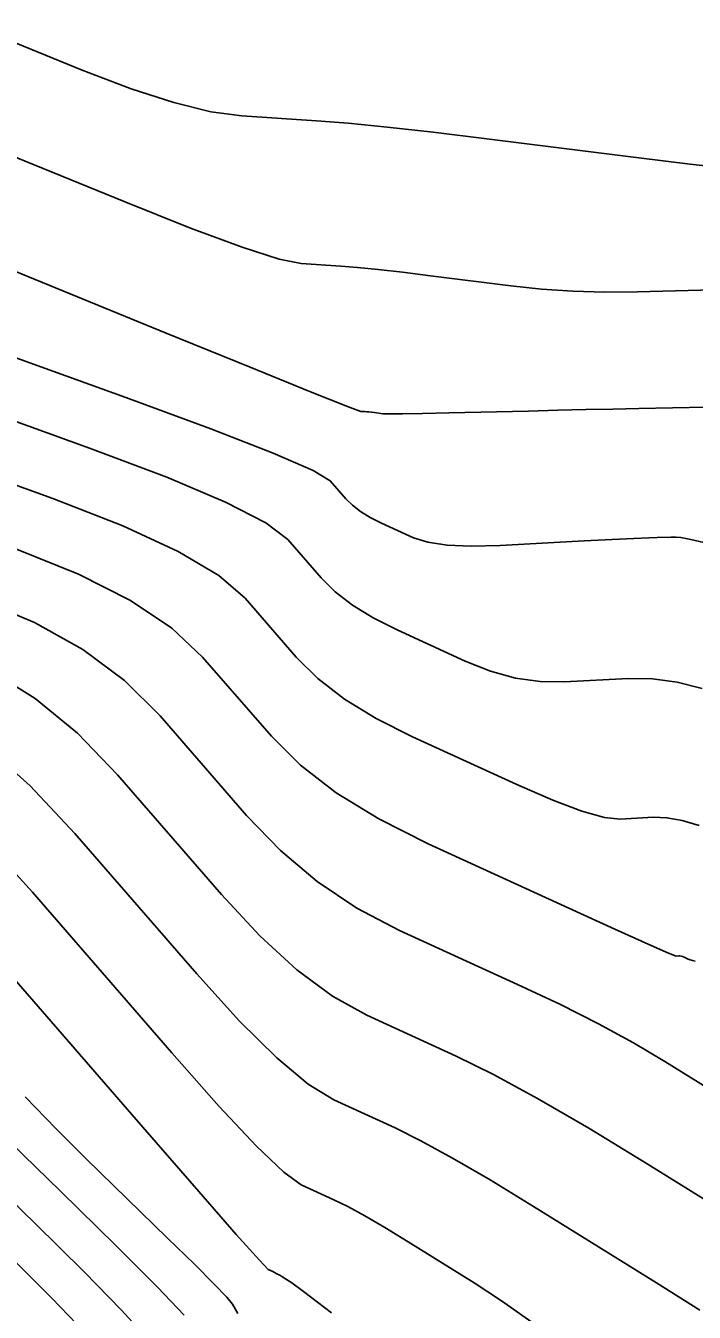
# Model space of a CAD drawing. Extents: x 2082232 to 2083549, y 592624 to 593832.
# Drawn here: x 2082389.68 to 2082406.9, y 592960.57 to 592993.74 of the extents above; entities that cross this region are included whole.
import ezdxf

# ---------------------------------------------------------------- set-up
doc = ezdxf.new("R2010")
doc.units = 0
doc.layers.add('DT_X_Contour_Major', color=7, linetype='Continuous')
doc.layers.add('DT_X_Contour_Minor', color=7, linetype='Continuous')

msp = doc.modelspace()

# ---------------------------------------------------------------- linework, layer by layer
at = {"layer": 'DT_X_Contour_Major'}
for points in [[(2082386.72, 592988.499), (2082393.297, 592985.815), (2082395.46, 592984.934), (2082397.016, 592984.304), (2082397.967, 592983.925), (2082398.31, 592983.797), (2082398.418, 592983.79), (2082398.463, 592983.786), (2082398.52, 592983.781), (2082398.586, 592983.773), (2082398.663, 592983.764), (2082398.883, 592983.736), (2082399.051, 592983.73), (2082399.39, 592983.731), (2082399.901, 592983.739), (2082400.584, 592983.755), (2082402.633, 592983.806), (2082403.386, 592983.825), (2082404.111, 592983.842), (2082404.808, 592983.856), (2082405.475, 592983.869), (2082407.216, 592983.902)], [(2082388.502, 592978.942), (2082389.904, 592978.353), (2082391.144, 592977.657), (2082392.223, 592976.855), (2082393.139, 592975.946), (2082395.365, 592973.381), (2082396.238, 592972.474), (2082397.187, 592971.677), (2082398.212, 592970.991), (2082399.313, 592970.414), (2082402.35, 592969.025), (2082403.441, 592968.51), (2082404.439, 592968.006), (2082405.341, 592967.515), (2082406.15, 592967.036), (2082408.18, 592965.773)], [(2082389.665, 592966.122), (2082390.458, 592965.296), (2082391.244, 592964.514), (2082393.331, 592962.484), (2082394.022, 592961.807), (2082394.532, 592961.298), (2082394.858, 592960.956), (2082395.003, 592960.782), (2082395.146, 592960.541)]]:
    msp.add_lwpolyline(points, dxfattribs=at)
at = {"layer": 'DT_X_Contour_Minor'}
for points in [[(2082387.574, 592994.049), (2082391.134, 592992.596), (2082392.392, 592992.114), (2082393.497, 592991.756), (2082394.449, 592991.522), (2082395.247, 592991.413), (2082397.172, 592991.288), (2082397.987, 592991.223), (2082398.99, 592991.125), (2082400.18, 592990.991), (2082401.557, 592990.823), (2082405.479, 592990.329), (2082406.8, 592990.168), (2082407.823, 592990.055)], [(2082387.147, 592991.274), (2082392.215, 592989.206), (2082393.926, 592988.524), (2082395.257, 592988.03), (2082396.208, 592987.724), (2082396.779, 592987.605), (2082397.795, 592987.539), (2082398.225, 592987.505), (2082398.755, 592987.453), (2082399.383, 592987.382), (2082400.11, 592987.294), (2082402.181, 592987.033), (2082402.967, 592986.95), (2082403.774, 592986.897), (2082404.6, 592986.874), (2082405.446, 592986.88), (2082407.73, 592986.938)], [(2082385.63, 592986.546), (2082392.255, 592984.152), (2082394.447, 592983.345), (2082396.057, 592982.719), (2082397.083, 592982.274), (2082397.525, 592982.01), (2082397.927, 592981.546), (2082398.098, 592981.377), (2082398.307, 592981.215), (2082398.557, 592981.062), (2082398.845, 592980.917), (2082399.668, 592980.54), (2082400.039, 592980.422), (2082400.535, 592980.35), (2082401.157, 592980.324), (2082401.905, 592980.343), (2082404.066, 592980.456), (2082404.792, 592980.494), (2082405.348, 592980.521), (2082405.733, 592980.539), (2082405.95, 592980.546), (2082406.299, 592980.553), (2082406.43, 592980.551), (2082406.559, 592980.541), (2082406.687, 592980.523), (2082406.814, 592980.497), (2082407.151, 592980.417)], [(2082385.359, 592985.003), (2082391.316, 592982.85), (2082393.312, 592982.097), (2082394.829, 592981.454), (2082395.868, 592980.919), (2082396.428, 592980.494), (2082397.287, 592979.505), (2082397.65, 592979.143), (2082398.098, 592978.798), (2082398.63, 592978.471), (2082399.246, 592978.161), (2082401.001, 592977.358), (2082401.655, 592977.099), (2082402.298, 592976.922), (2082402.932, 592976.83), (2082403.556, 592976.821), (2082405.207, 592976.907), (2082405.83, 592976.901), (2082406.463, 592976.817), (2082407.105, 592976.655)], [(2082385.088, 592983.459), (2082390.378, 592981.547), (2082392.176, 592980.849), (2082393.601, 592980.188), (2082394.653, 592979.564), (2082395.332, 592978.978), (2082396.646, 592977.464), (2082397.203, 592976.909), (2082397.889, 592976.381), (2082398.704, 592975.88), (2082399.648, 592975.405), (2082402.335, 592974.176), (2082403.258, 592973.774), (2082404.009, 592973.492), (2082404.588, 592973.33), (2082404.997, 592973.287), (2082405.857, 592973.332), (2082406.202, 592973.32), (2082406.594, 592973.25), (2082407.032, 592973.122)], [(2082389.44, 592980.245), (2082391.04, 592979.601), (2082392.373, 592978.923), (2082393.438, 592978.21), (2082394.235, 592977.462), (2082396.006, 592975.422), (2082396.756, 592974.675), (2082397.68, 592973.964), (2082398.778, 592973.289), (2082400.049, 592972.65), (2082403.669, 592970.993), (2082404.861, 592970.45), (2082405.719, 592970.062), (2082406.245, 592969.83), (2082406.437, 592969.753), (2082406.507, 592969.757), (2082406.535, 592969.756), (2082406.567, 592969.75), (2082406.602, 592969.74), (2082406.642, 592969.725), (2082406.751, 592969.678), (2082406.798, 592969.661), (2082406.856, 592969.642), (2082406.925, 592969.624)], [(2082388.768, 592977.105), (2082389.916, 592976.392), (2082391.008, 592975.5), (2082392.042, 592974.43), (2082394.725, 592971.339), (2082395.713, 592970.276), (2082396.666, 592969.403), (2082397.584, 592968.721), (2082398.466, 592968.23), (2082400.773, 592967.174), (2082401.729, 592966.704), (2082402.868, 592966.084), (2082404.19, 592965.315), (2082405.695, 592964.397), (2082409.951, 592961.75)], [(2082388.688, 592975.126), (2082389.793, 592974.146), (2082390.945, 592972.914), (2082394.084, 592969.298), (2082395.188, 592968.078), (2082396.145, 592967.129), (2082396.956, 592966.451), (2082397.62, 592966.045), (2082399.196, 592965.324), (2082399.862, 592964.994), (2082400.678, 592964.548), (2082401.644, 592963.983), (2082402.76, 592963.301), (2082405.936, 592961.326), (2082407.047, 592960.624)], [(2082388.578, 592972.791), (2082389.849, 592971.399), (2082393.444, 592967.257), (2082394.663, 592965.879), (2082395.624, 592964.854), (2082396.328, 592964.181), (2082396.774, 592963.86), (2082397.619, 592963.473), (2082397.976, 592963.297), (2082398.414, 592963.057), (2082398.932, 592962.754), (2082399.531, 592962.388), (2082401.235, 592961.329), (2082401.94, 592960.867), (2082402.776, 592960.277)], [(2082388.752, 592969.883), (2082392.803, 592965.215), (2082394.138, 592963.681), (2082395.103, 592962.58), (2082395.7, 592961.911), (2082395.927, 592961.675), (2082396.042, 592961.623), (2082396.091, 592961.599), (2082396.15, 592961.566), (2082396.221, 592961.525), (2082396.302, 592961.475), (2082396.533, 592961.331), (2082396.832, 592961.11), (2082397.554, 592960.554)], [(2082384.792, 592969.313), (2082390.569, 592963.696), (2082392.01, 592962.283), (2082393.073, 592961.218), (2082393.758, 592960.5)], [(2082386.098, 592966.568), (2082389.908, 592962.864), (2082391.18, 592961.611), (2082392.141, 592960.628), (2082392.789, 592959.917)], [(2082389.246, 592962.033), (2082390.35, 592960.938), (2082391.208, 592960.038)]]:
    msp.add_lwpolyline(points, dxfattribs=at)

doc.saveas('drawing.dxf')
